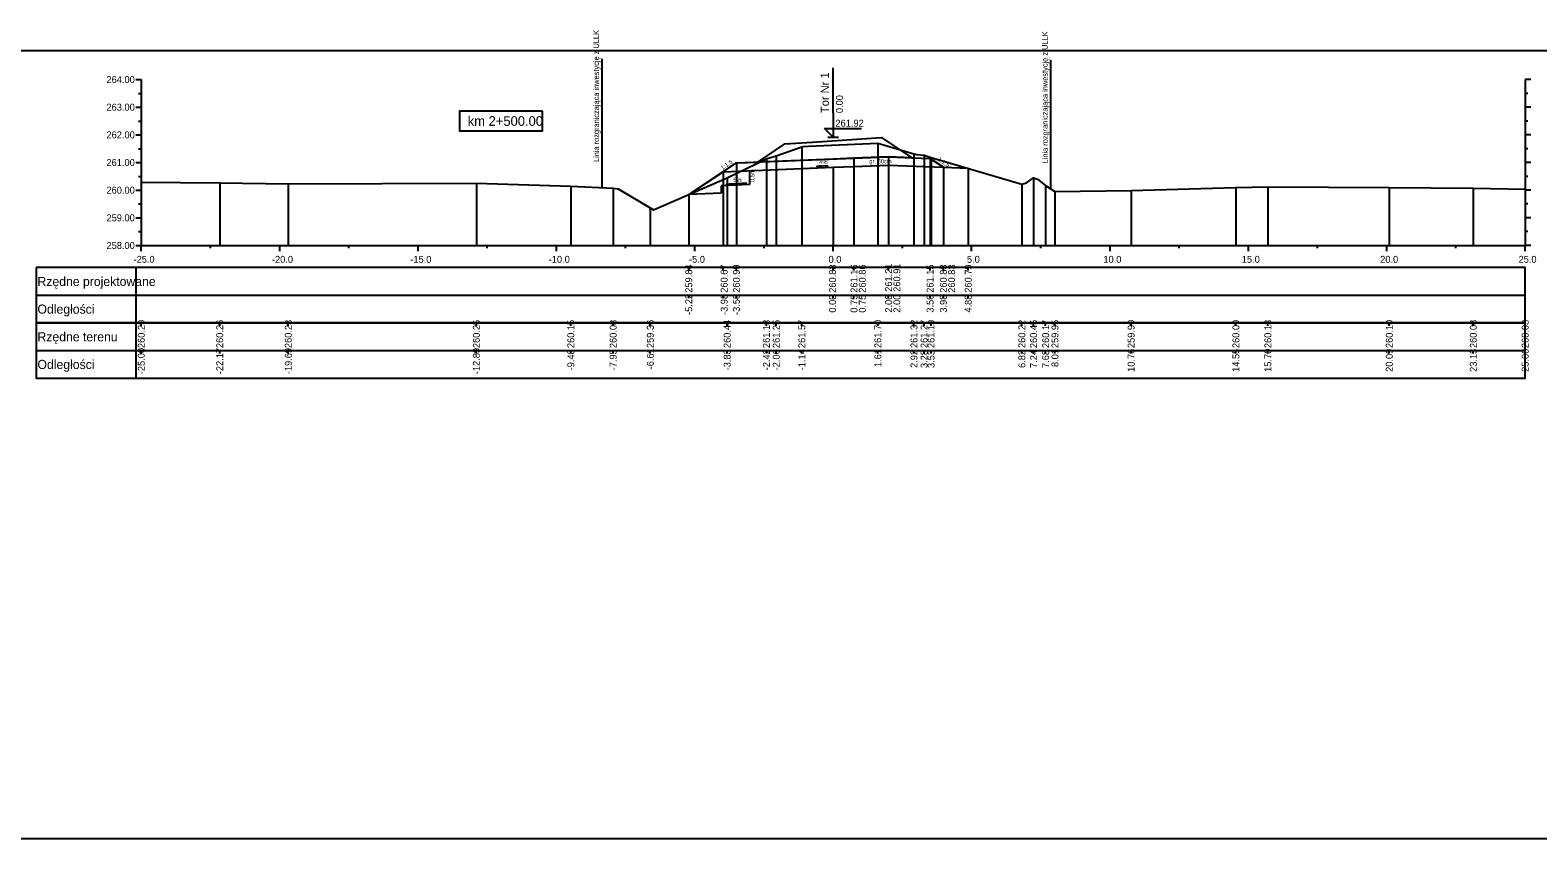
# Model space of a CAD drawing. Extents: x 6516023 to 6560129, y 5513077 to 5529206.
# Drawn here: x 6517112.2 to 6517166.7, y 5513297.3 to 5513326.5 of the extents above; entities that cross this region are included whole.
import ezdxf

# ---------------------------------------------------------------- set-up
doc = ezdxf.new("R2010")
doc.units = 0
for name, color, linetype in [('IR_default', 7, 'Continuous'), ('TOR_PRZEK_P-komponent', 7, 'Continuous'), ('TOR_PRZEK_P-opisy', 7, 'Continuous'), ('TOR_PRZEK_P-schodkowanie+wymiana', 7, 'Continuous'), ('TOR_PRZEK_P-tabelka istniejace', 7, 'Continuous'), ('TOR_PRZEK_P-tabelka projektowane', 7, 'Continuous'), ('TOR_PRZEK_P-teren istniejacy', 7, 'Continuous'), ('TOR_PRZEK_P-tory projektowane', 7, 'Continuous'), ('TOR_PRZEK_P-uklad odniesienia', 7, 'Continuous'), ('TOR_PRZEK_P-warstwa ochronna I', 7, 'Continuous'), ('TOR_PRZEK_P-warstwa ochronna II', 7, 'Continuous'), ('TOR_PS_T-granica PKP-projektowana', 7, 'Continuous'), ('TOR_PS_T-skarpy projektowane', 7, 'Continuous'), ('TOR_RAMKI-ramka+tabelka 1', 7, 'Continuous')]:
    doc.layers.add(name, color=color, linetype=linetype)

msp = doc.modelspace()

# ---------------------------------------------------------------- linework, layer by layer
at = {"layer": 'IR_default'}
msp.add_lwpolyline([(6517136.043, 5513320.555), (6517137.285, 5513321.384), (6517137.763, 5513321.703), (6517138.534, 5513321.734), (6517139.516, 5513322.388), (6517140.513, 5513322.455), (6517143.008, 5513322.621), (6517144.106, 5513321.889), (6517144.763, 5513321.863), (6517144.861, 5513321.798), (6517145.242, 5513321.544)], dxfattribs=at)
at = {"layer": 'TOR_PRZEK_P-komponent'}
msp.add_lwpolyline([(6517139.516, 5513322.388), (6517140.513, 5513322.455), (6517143.008, 5513322.621), (6517144.106, 5513321.889), (6517143.263, 5513321.923), (6517142.013, 5513321.873), (6517141.263, 5513321.843), (6517138.534, 5513321.734)], close=True, dxfattribs=at)
at = {"layer": 'TOR_PRZEK_P-opisy'}
msp.add_lwpolyline([(6517141.084, 5513321.597), (6517140.666, 5513321.578), (6517140.834, 5513321.607)], dxfattribs=at)
at = {"layer": 'TOR_PRZEK_P-schodkowanie+wymiana'}
for p, q in [((6517138.238, 5513321.422), (6517138.238, 5513320.922)), ((6517138.238, 5513320.922), (6517137.215, 5513320.871)), ((6517137.215, 5513320.871), (6517137.215, 5513320.614)), ((6517137.215, 5513320.614), (6517136.043, 5513320.555))]:
    msp.add_line(p, q, dxfattribs=at)
at = {"layer": 'TOR_PRZEK_P-tabelka istniejace'}
for p, q in [((6517112.463, 5513315.917), (6517112.463, 5513313.917)), ((6517116.063, 5513315.917), (6517116.063, 5513313.917)), ((6517116.263, 5513315.817), (6517116.263, 5513315.917)), ((6517119.097, 5513315.817), (6517119.097, 5513315.917)), ((6517121.574, 5513315.817), (6517121.574, 5513315.917)), ((6517128.369, 5513315.817), (6517128.369, 5513315.917)), ((6517131.783, 5513315.817), (6517131.783, 5513315.917)), ((6517133.312, 5513315.817), (6517133.312, 5513315.917)), ((6517134.655, 5513315.817), (6517134.655, 5513315.917)), ((6517137.43, 5513315.817), (6517137.43, 5513315.917)), ((6517138.848, 5513315.817), (6517138.848, 5513315.917)), ((6517139.204, 5513315.817), (6517139.204, 5513315.917)), ((6517140.128, 5513315.817), (6517140.128, 5513315.917)), ((6517142.875, 5513315.817), (6517142.875, 5513315.917)), ((6517144.181, 5513315.817), (6517144.181, 5513315.917)), ((6517144.544, 5513315.817), (6517144.544, 5513315.917)), ((6517144.797, 5513315.817), (6517144.797, 5513315.917)), ((6517148.079, 5513315.817), (6517148.079, 5513315.917)), ((6517148.501, 5513315.817), (6517148.501, 5513315.917)), ((6517148.938, 5513315.817), (6517148.938, 5513315.917)), ((6517149.275, 5513315.817), (6517149.275, 5513315.917)), ((6517152.026, 5513315.817), (6517152.026, 5513315.917)), ((6517155.811, 5513315.817), (6517155.811, 5513315.917)), ((6517156.966, 5513315.817), (6517156.966, 5513315.917)), ((6517161.354, 5513315.817), (6517161.354, 5513315.917)), ((6517164.389, 5513315.817), (6517164.389, 5513315.917)), ((6517166.263, 5513315.817), (6517166.263, 5513315.917)), ((6517112.463, 5513314.917), (6517166.263, 5513314.917)), ((6517116.263, 5513314.817), (6517116.263, 5513314.917)), ((6517119.097, 5513314.817), (6517119.097, 5513314.917)), ((6517121.574, 5513314.817), (6517121.574, 5513314.917)), ((6517128.369, 5513314.817), (6517128.369, 5513314.917)), ((6517131.783, 5513314.817), (6517131.783, 5513314.917)), ((6517133.312, 5513314.817), (6517133.312, 5513314.917)), ((6517134.655, 5513314.817), (6517134.655, 5513314.917)), ((6517137.43, 5513314.817), (6517137.43, 5513314.917)), ((6517138.848, 5513314.817), (6517138.848, 5513314.917)), ((6517139.204, 5513314.817), (6517139.204, 5513314.917)), ((6517140.128, 5513314.817), (6517140.128, 5513314.917)), ((6517142.875, 5513314.817), (6517142.875, 5513314.917)), ((6517144.181, 5513314.817), (6517144.181, 5513314.917)), ((6517144.544, 5513314.817), (6517144.544, 5513314.917)), ((6517144.797, 5513314.817), (6517144.797, 5513314.917)), ((6517148.079, 5513314.817), (6517148.079, 5513314.917)), ((6517148.501, 5513314.817), (6517148.501, 5513314.917)), ((6517148.938, 5513314.817), (6517148.938, 5513314.917)), ((6517149.275, 5513314.817), (6517149.275, 5513314.917)), ((6517152.026, 5513314.817), (6517152.026, 5513314.917)), ((6517155.811, 5513314.817), (6517155.811, 5513314.917)), ((6517156.966, 5513314.817), (6517156.966, 5513314.917)), ((6517161.354, 5513314.817), (6517161.354, 5513314.917)), ((6517164.389, 5513314.817), (6517164.389, 5513314.917)), ((6517166.263, 5513314.817), (6517166.263, 5513314.917))]:
    msp.add_line(p, q, dxfattribs=at)
for points in [[(6517142.875, 5513322.421), (6517142.875, 5513318.917), (6517142.875, 5513318.787), (6517142.875, 5513318.717)], [(6517138.848, 5513321.846), (6517138.848, 5513318.917), (6517138.848, 5513318.787), (6517138.848, 5513318.717)], [(6517139.204, 5513321.963), (6517139.204, 5513318.917), (6517139.204, 5513318.787), (6517139.204, 5513318.717)], [(6517140.128, 5513322.286), (6517140.128, 5513318.917), (6517140.128, 5513318.787), (6517140.128, 5513318.717)], [(6517144.181, 5513322.035), (6517144.181, 5513318.917), (6517144.181, 5513318.787), (6517144.181, 5513318.717)], [(6517144.544, 5513321.985), (6517144.544, 5513318.917), (6517144.544, 5513318.787), (6517144.544, 5513318.717)], [(6517144.797, 5513321.902), (6517144.797, 5513318.917), (6517144.797, 5513318.787), (6517144.797, 5513318.717)], [(6517116.263, 5513321.007), (6517116.263, 5513318.917), (6517116.263, 5513318.787), (6517116.263, 5513318.717)], [(6517119.097, 5513320.981), (6517119.097, 5513318.917), (6517119.097, 5513318.787), (6517119.097, 5513318.717)], [(6517121.574, 5513320.949), (6517121.574, 5513318.917), (6517121.574, 5513318.787), (6517121.574, 5513318.717)], [(6517128.369, 5513320.967), (6517128.369, 5513318.917), (6517128.369, 5513318.787), (6517128.369, 5513318.717)], [(6517131.783, 5513320.867), (6517131.783, 5513318.917), (6517131.783, 5513318.787), (6517131.783, 5513318.717)], [(6517133.312, 5513320.792), (6517133.312, 5513318.917), (6517133.312, 5513318.787), (6517133.312, 5513318.717)], [(6517137.43, 5513321.157), (6517137.43, 5513318.917), (6517137.43, 5513318.787), (6517137.43, 5513318.717)], [(6517148.079, 5513320.939), (6517148.079, 5513318.917), (6517148.079, 5513318.787), (6517148.079, 5513318.717)], [(6517148.501, 5513321.168), (6517148.501, 5513318.917), (6517148.501, 5513318.787), (6517148.501, 5513318.717)], [(6517148.938, 5513320.885), (6517148.938, 5513318.917), (6517148.938, 5513318.787), (6517148.938, 5513318.717)], [(6517152.026, 5513320.711), (6517152.026, 5513318.917), (6517152.026, 5513318.787), (6517152.026, 5513318.717)], [(6517155.811, 5513320.811), (6517155.811, 5513318.917), (6517155.811, 5513318.787), (6517155.811, 5513318.717)], [(6517156.966, 5513320.843), (6517156.966, 5513318.917), (6517156.966, 5513318.787), (6517156.966, 5513318.717)], [(6517161.354, 5513320.812), (6517161.354, 5513318.917), (6517161.354, 5513318.787), (6517161.354, 5513318.717)], [(6517164.389, 5513320.792), (6517164.389, 5513318.917), (6517164.389, 5513318.787), (6517164.389, 5513318.717)], [(6517166.263, 5513320.751), (6517166.263, 5513318.917), (6517166.263, 5513318.787), (6517166.263, 5513318.717)], [(6517149.275, 5513320.666), (6517149.275, 5513318.917), (6517149.275, 5513318.787), (6517149.275, 5513318.717)], [(6517134.655, 5513320.078), (6517134.655, 5513318.917), (6517134.655, 5513318.787), (6517134.655, 5513318.717)]]:
    msp.add_lwpolyline(points, dxfattribs=at)
msp.add_lwpolyline([(6517112.463, 5513315.917), (6517112.463, 5513313.917), (6517166.263, 5513313.917), (6517166.263, 5513315.917)], close=True, dxfattribs=at)
at = {"layer": 'TOR_PRZEK_P-tabelka projektowane'}
for p, q in [((6517112.463, 5513317.917), (6517112.463, 5513315.917)), ((6517116.063, 5513317.917), (6517116.063, 5513315.917)), ((6517136.043, 5513317.817), (6517136.043, 5513317.917)), ((6517137.285, 5513317.817), (6517137.285, 5513317.917)), ((6517137.763, 5513317.817), (6517137.763, 5513317.917)), ((6517141.263, 5513317.817), (6517141.263, 5513317.917)), ((6517142.013, 5513317.817), (6517142.013, 5513317.917)), ((6517142.013, 5513317.817), (6517142.013, 5513317.917)), ((6517143.263, 5513317.817), (6517143.263, 5513317.917)), ((6517143.263, 5513317.817), (6517143.263, 5513317.917)), ((6517144.763, 5513317.817), (6517144.763, 5513317.917)), ((6517145.242, 5513317.817), (6517145.242, 5513317.917)), ((6517145.242, 5513317.817), (6517145.242, 5513317.917)), ((6517146.142, 5513317.817), (6517146.142, 5513317.917)), ((6517112.463, 5513316.917), (6517166.263, 5513316.917)), ((6517136.043, 5513316.817), (6517136.043, 5513316.917)), ((6517137.285, 5513316.817), (6517137.285, 5513316.917)), ((6517137.763, 5513316.817), (6517137.763, 5513316.917)), ((6517141.263, 5513316.817), (6517141.263, 5513316.917)), ((6517142.013, 5513316.817), (6517142.013, 5513316.917)), ((6517142.013, 5513316.817), (6517142.013, 5513316.917)), ((6517143.263, 5513316.817), (6517143.263, 5513316.917)), ((6517143.263, 5513316.817), (6517143.263, 5513316.917)), ((6517144.763, 5513316.817), (6517144.763, 5513316.917)), ((6517145.242, 5513316.817), (6517145.242, 5513316.917)), ((6517145.242, 5513316.817), (6517145.242, 5513316.917)), ((6517146.142, 5513316.817), (6517146.142, 5513316.917))]:
    msp.add_line(p, q, dxfattribs=at)
for points in [[(6517142.013, 5513321.873), (6517142.013, 5513318.917), (6517142.013, 5513318.787), (6517142.013, 5513318.717)], [(6517143.263, 5513321.923), (6517143.263, 5513318.917), (6517143.263, 5513318.787), (6517143.263, 5513318.717)], [(6517144.763, 5513321.863), (6517144.763, 5513318.917), (6517144.763, 5513318.787), (6517144.763, 5513318.717)], [(6517137.285, 5513321.384), (6517137.285, 5513318.917), (6517137.285, 5513318.787), (6517137.285, 5513318.717)], [(6517137.763, 5513321.703), (6517137.763, 5513318.917), (6517137.763, 5513318.787), (6517137.763, 5513318.717)], [(6517141.263, 5513321.543), (6517141.263, 5513318.917), (6517141.263, 5513318.787), (6517141.263, 5513318.717)], [(6517142.013, 5513321.573), (6517142.013, 5513318.917), (6517142.013, 5513318.787), (6517142.013, 5513318.717)], [(6517143.263, 5513321.623), (6517143.263, 5513318.917), (6517143.263, 5513318.787), (6517143.263, 5513318.717)], [(6517145.242, 5513321.544), (6517145.242, 5513318.917), (6517145.242, 5513318.787), (6517145.242, 5513318.717)], [(6517145.242, 5513321.544), (6517145.242, 5513318.917), (6517145.242, 5513318.787), (6517145.242, 5513318.717)], [(6517146.142, 5513321.508), (6517146.142, 5513318.917), (6517146.142, 5513318.787), (6517146.142, 5513318.717)], [(6517136.043, 5513320.555), (6517136.043, 5513318.917), (6517136.043, 5513318.787), (6517136.043, 5513318.717)]]:
    msp.add_lwpolyline(points, dxfattribs=at)
msp.add_lwpolyline([(6517112.463, 5513317.917), (6517112.463, 5513315.917), (6517166.263, 5513315.917), (6517166.263, 5513317.917)], close=True, dxfattribs=at)
at = {"layer": 'TOR_PRZEK_P-teren istniejacy'}
msp.add_lwpolyline([(6517116.263, 5513321.007), (6517119.097, 5513320.981), (6517121.574, 5513320.949), (6517128.369, 5513320.967), (6517131.783, 5513320.867), (6517133.312, 5513320.792), (6517133.498, 5513320.76), (6517134.655, 5513320.078), (6517134.775, 5513320.006), (6517137.43, 5513321.157), (6517138.848, 5513321.846), (6517138.871, 5513321.856), (6517139.204, 5513321.963), (6517140.128, 5513322.286), (6517140.181, 5513322.301), (6517140.365, 5513322.311), (6517142.875, 5513322.421), (6517144.181, 5513322.035), (6517144.269, 5513322.011), (6517144.291, 5513322.006), (6517144.544, 5513321.985), (6517144.797, 5513321.902), (6517148.079, 5513320.939), (6517148.25, 5513320.981), (6517148.501, 5513321.168), (6517148.641, 5513321.114), (6517148.938, 5513320.885), (6517149.275, 5513320.666), (6517152.026, 5513320.711), (6517155.811, 5513320.811), (6517156.966, 5513320.843), (6517161.354, 5513320.812), (6517164.389, 5513320.792), (6517166.263, 5513320.751)], dxfattribs=at)
at = {"layer": 'TOR_PRZEK_P-tory projektowane'}
for p, q in [((6517141.263, 5513323.51), (6517141.263, 5513325.143)), ((6517141.263, 5513323.51), (6517141.263, 5513322.633)), ((6517141.263, 5513322.633), (6517140.944, 5513322.952)), ((6517140.944, 5513322.952), (6517142.288, 5513322.952)), ((6517141.072, 5513322.633), (6517141.455, 5513322.633))]:
    msp.add_line(p, q, dxfattribs=at)
at = {"layer": 'TOR_PRZEK_P-uklad odniesienia'}
for p, q in [((6517116.063, 5513324.717), (6517116.263, 5513324.717)), ((6517116.263, 5513324.717), (6517116.263, 5513318.717)), ((6517166.263, 5513324.717), (6517166.263, 5513318.717)), ((6517166.463, 5513324.717), (6517166.263, 5513324.717)), ((6517116.163, 5513324.217), (6517116.263, 5513324.217)), ((6517166.363, 5513324.217), (6517166.263, 5513324.217)), ((6517116.063, 5513323.717), (6517116.263, 5513323.717)), ((6517166.463, 5513323.717), (6517166.263, 5513323.717)), ((6517116.163, 5513323.217), (6517116.263, 5513323.217)), ((6517166.363, 5513323.217), (6517166.263, 5513323.217)), ((6517116.063, 5513322.717), (6517116.263, 5513322.717)), ((6517166.463, 5513322.717), (6517166.263, 5513322.717)), ((6517116.163, 5513322.217), (6517116.263, 5513322.217)), ((6517166.363, 5513322.217), (6517166.263, 5513322.217)), ((6517116.063, 5513321.717), (6517116.263, 5513321.717)), ((6517166.463, 5513321.717), (6517166.263, 5513321.717)), ((6517116.063, 5513320.717), (6517116.263, 5513320.717)), ((6517116.163, 5513321.217), (6517116.263, 5513321.217)), ((6517166.363, 5513321.217), (6517166.263, 5513321.217)), ((6517166.463, 5513320.717), (6517166.263, 5513320.717)), ((6517116.163, 5513320.217), (6517116.263, 5513320.217)), ((6517166.363, 5513320.217), (6517166.263, 5513320.217)), ((6517116.063, 5513319.717), (6517116.263, 5513319.717)), ((6517166.463, 5513319.717), (6517166.263, 5513319.717)), ((6517116.163, 5513319.217), (6517116.263, 5513319.217)), ((6517166.363, 5513319.217), (6517166.263, 5513319.217)), ((6517116.063, 5513318.717), (6517116.263, 5513318.717)), ((6517116.263, 5513318.717), (6517166.263, 5513318.717)), ((6517116.263, 5513318.517), (6517116.263, 5513318.717)), ((6517118.763, 5513318.617), (6517118.763, 5513318.717)), ((6517121.263, 5513318.517), (6517121.263, 5513318.717)), ((6517123.763, 5513318.617), (6517123.763, 5513318.717)), ((6517126.263, 5513318.517), (6517126.263, 5513318.717)), ((6517128.763, 5513318.617), (6517128.763, 5513318.717)), ((6517131.263, 5513318.517), (6517131.263, 5513318.717)), ((6517133.763, 5513318.617), (6517133.763, 5513318.717)), ((6517136.263, 5513318.517), (6517136.263, 5513318.717)), ((6517138.763, 5513318.617), (6517138.763, 5513318.717)), ((6517141.263, 5513318.517), (6517141.263, 5513318.717)), ((6517143.763, 5513318.617), (6517143.763, 5513318.717)), ((6517146.263, 5513318.517), (6517146.263, 5513318.717)), ((6517148.763, 5513318.617), (6517148.763, 5513318.717)), ((6517151.263, 5513318.517), (6517151.263, 5513318.717)), ((6517153.763, 5513318.617), (6517153.763, 5513318.717)), ((6517156.263, 5513318.517), (6517156.263, 5513318.717)), ((6517158.763, 5513318.617), (6517158.763, 5513318.717)), ((6517161.263, 5513318.517), (6517161.263, 5513318.717)), ((6517163.763, 5513318.617), (6517163.763, 5513318.717)), ((6517166.263, 5513318.517), (6517166.263, 5513318.717)), ((6517166.463, 5513318.717), (6517166.263, 5513318.717))]:
    msp.add_line(p, q, dxfattribs=at)
msp.add_lwpolyline([(6517130.763, 5513323.567), (6517127.763, 5513323.567), (6517127.763, 5513322.867), (6517130.763, 5513322.867)], close=True, dxfattribs=at)
at = {"layer": 'TOR_PRZEK_P-warstwa ochronna I'}
msp.add_lwpolyline([(6517137.285, 5513321.384), (6517141.263, 5513321.543), (6517142.013, 5513321.573), (6517143.263, 5513321.623), (6517145.242, 5513321.544)], dxfattribs=at)
at = {"layer": 'TOR_PRZEK_P-warstwa ochronna II'}
msp.add_lwpolyline([(6517136.043, 5513320.555), (6517137.763, 5513321.703), (6517142.013, 5513321.873), (6517143.263, 5513321.923), (6517144.763, 5513321.863), (6517145.242, 5513321.544), (6517146.142, 5513321.508)], dxfattribs=at)
at = {"layer": 'TOR_PS_T-granica PKP-projektowana'}
for p, q in [((6517132.914, 5513320.812), (6517132.914, 5513325.469)), ((6517149.126, 5513320.763), (6517149.126, 5513325.42))]:
    msp.add_line(p, q, dxfattribs=at)
at = {"layer": 'TOR_PS_T-skarpy projektowane'}
msp.add_lwpolyline([(6517138.144, 5513320.966), (6517137.409, 5513320.927), (6517137.582, 5513320.957)], dxfattribs=at)
at = {"layer": 'TOR_RAMKI-ramka+tabelka 1'}
msp.add_lwpolyline([(6517109.813, 5513325.767), (6517357.313, 5513325.767), (6517357.313, 5513297.267), (6517109.813, 5513297.267)], close=True, dxfattribs=at)

# ---------------------------------------------------------------- texts
at = {"layer": 'TOR_PRZEK_P-opisy'}
for s, rotation, p in [('1:1,5', 34.0701, (6517137.264, 5513321.442)), ('4%', 0.1515, (6517140.761, 5513321.663)), ('1:1,5', 325.9299, (6517145.022, 5513321.8))]:
    msp.add_text(s, height=0.15, rotation=rotation, dxfattribs=at).set_placement(p)
at = {"layer": 'TOR_PRZEK_P-schodkowanie+wymiana'}
msp.add_text('0,5m', height=0.1545, rotation=90, dxfattribs=at).set_placement((6517138.417, 5513321))
at = {"layer": 'TOR_PRZEK_P-tabelka istniejace'}
for s, p in [('260.29', (6517116.388, 5513315.009)), ('260.26', (6517119.222, 5513315.008)), ('260.23', (6517121.699, 5513315.008)), ('260.25', (6517128.494, 5513315.008)), ('260.15', (6517131.908, 5513315.008)), ('260.08', (6517133.437, 5513315.008)), ('259.36', (6517134.78, 5513315.008)), ('260.44', (6517137.555, 5513315.009)), ('261.13', (6517138.973, 5513315.008)), ('261.25', (6517139.329, 5513315.008)), ('261.57', (6517140.253, 5513315.009)), ('261.70', (6517143, 5513315.009)), ('261.32', (6517144.306, 5513315.011)), ('261.27', (6517144.669, 5513315.009)), ('261.19', (6517144.922, 5513315.009)), ('260.22', (6517148.204, 5513315.011)), ('260.45', (6517148.626, 5513315.008)), ('260.17', (6517149.063, 5513315.009)), ('259.95', (6517149.4, 5513315.008)), ('259.99', (6517152.151, 5513315.009)), ('260.09', (6517155.936, 5513315.009)), ('260.13', (6517157.091, 5513315.008)), ('260.10', (6517161.479, 5513315.009)), ('260.08', (6517164.514, 5513315.008)), ('260.03', (6517166.388, 5513315.008)), ('-25.00', (6517116.388, 5513314.065)), ('-22.17', (6517119.222, 5513314.065)), ('-19.69', (6517121.699, 5513314.065)), ('-12.89', (6517128.494, 5513314.065)), ('-9.48', (6517131.908, 5513314.204)), ('-7.95', (6517133.437, 5513314.204)), ('-6.61', (6517134.78, 5513314.239)), ('-3.83', (6517137.555, 5513314.204)), ('-2.42', (6517138.973, 5513314.206)), ('-2.06', (6517139.329, 5513314.204)), ('-1.14', (6517140.253, 5513314.205)), ('1.61', (6517143, 5513314.323)), ('2.92', (6517144.306, 5513314.29)), ('3.28', (6517144.669, 5513314.288)), ('3.53', (6517144.922, 5513314.288)), ('6.82', (6517148.204, 5513314.29)), ('7.24', (6517148.626, 5513314.289)), ('7.68', (6517149.063, 5513314.288)), ('8.01', (6517149.4, 5513314.323)), ('10.76', (6517152.151, 5513314.148)), ('14.55', (6517155.936, 5513314.147)), ('15.70', (6517157.091, 5513314.149)), ('20.09', (6517161.479, 5513314.149)), ('23.13', (6517164.514, 5513314.148)), ('25.00', (6517166.388, 5513314.149))]:
    msp.add_text(s, height=0.25, rotation=90, dxfattribs=at).set_placement(p)
for s, p in [('Rzędne terenu', (6517112.513, 5513315.252)), ('Odległości', (6517112.513, 5513314.252))]:
    msp.add_text(s, height=0.33, dxfattribs=at).set_placement(p)
at = {"layer": 'TOR_PRZEK_P-tabelka projektowane'}
for s, p in [('259.84', (6517136.168, 5513317.009)), ('260.67', (6517137.447, 5513317.009)), ('260.99', (6517137.888, 5513317.009)), ('260.83', (6517141.362, 5513317.008)), ('261.16', (6517142.138, 5513317.008)), ('260.86', (6517142.438, 5513317.008)), ('261.21', (6517143.388, 5513317.043)), ('260.91', (6517143.688, 5513317.043)), ('261.15', (6517144.888, 5513317.008)), ('260.83', (6517145.367, 5513317.008)), ('260.83', (6517145.667, 5513317.008)), ('260.79', (6517146.267, 5513317.009)), ('-5.22', (6517136.168, 5513316.206)), ('-3.98', (6517137.447, 5513316.204)), ('-3.50', (6517137.888, 5513316.205)), ('0.00', (6517141.362, 5513316.289)), ('0.75', (6517142.138, 5513316.287)), ('0.75', (6517142.438, 5513316.287)), ('2.00', (6517143.388, 5513316.289)), ('2.00', (6517143.688, 5513316.289)), ('3.50', (6517144.888, 5513316.289)), ('3.98', (6517145.367, 5513316.288)), ('4.88', (6517146.267, 5513316.288))]:
    msp.add_text(s, height=0.25, rotation=90, dxfattribs=at).set_placement(p)
for s, p in [('Rzędne projektowane', (6517112.513, 5513317.252)), ('Odległości', (6517112.513, 5513316.252))]:
    msp.add_text(s, height=0.33, dxfattribs=at).set_placement(p)
at = {"layer": 'TOR_PRZEK_P-tory projektowane'}
for s, height, p in [('Tor Nr 1', 0.3, (6517141.109, 5513323.504)), ('0.00', 0.25, (6517141.613, 5513323.503))]:
    msp.add_text(s, height=height, rotation=90, dxfattribs=at).set_placement(p)
msp.add_text('261.92', height=0.25, dxfattribs=at).set_placement((6517141.343, 5513323.013))
at = {"layer": 'TOR_PRZEK_P-uklad odniesienia'}
for s, height, p in [('264.00', 0.25, (6517115.006, 5513324.592)), ('263.00', 0.25, (6517115.006, 5513323.592)), ('km 2+500.00', 0.35, (6517128.058, 5513323.042)), ('262.00', 0.25, (6517115.006, 5513322.592)), ('261.00', 0.25, (6517115.006, 5513321.592)), ('260.00', 0.25, (6517115.006, 5513320.592)), ('259.00', 0.25, (6517115.006, 5513319.592)), ('258.00', 0.25, (6517115.006, 5513318.592)), ('-', 0.0001, (6517116.263, 5513318.717)), ('-25.0', 0.25, (6517115.983, 5513318.092)), ('-20.0', 0.25, (6517120.983, 5513318.092)), ('-15.0', 0.25, (6517125.983, 5513318.092)), ('-10.0', 0.25, (6517130.983, 5513318.092)), ('-5.0', 0.25, (6517136.052, 5513318.092)), ('0.0', 0.25, (6517141.094, 5513318.092)), ('5.0', 0.25, (6517146.094, 5513318.092)), ('10.0', 0.25, (6517151.024, 5513318.092)), ('15.0', 0.25, (6517156.024, 5513318.092)), ('20.0', 0.25, (6517161.024, 5513318.092)), ('25.0', 0.25, (6517166.024, 5513318.092))]:
    msp.add_text(s, height=height, dxfattribs=at).set_placement(p)
at = {"layer": 'TOR_PRZEK_P-warstwa ochronna I'}
msp.add_text('gr. 30cm', height=0.15, dxfattribs=at).set_placement((6517142.566, 5513321.689))
at = {"layer": 'TOR_PS_T-granica PKP-projektowana'}
for p in [(6517132.803, 5513321.733), (6517149.015, 5513321.684)]:
    msp.add_text('Linia rozgraniczająca inwestycję z ULLK', height=0.2, rotation=90.0511, dxfattribs=at).set_placement(p)
at = {"layer": 'TOR_PS_T-skarpy projektowane'}
msp.add_text('5%', height=0.1545, dxfattribs=at).set_placement((6517137.656, 5513321.018))

doc.saveas('drawing.dxf')
